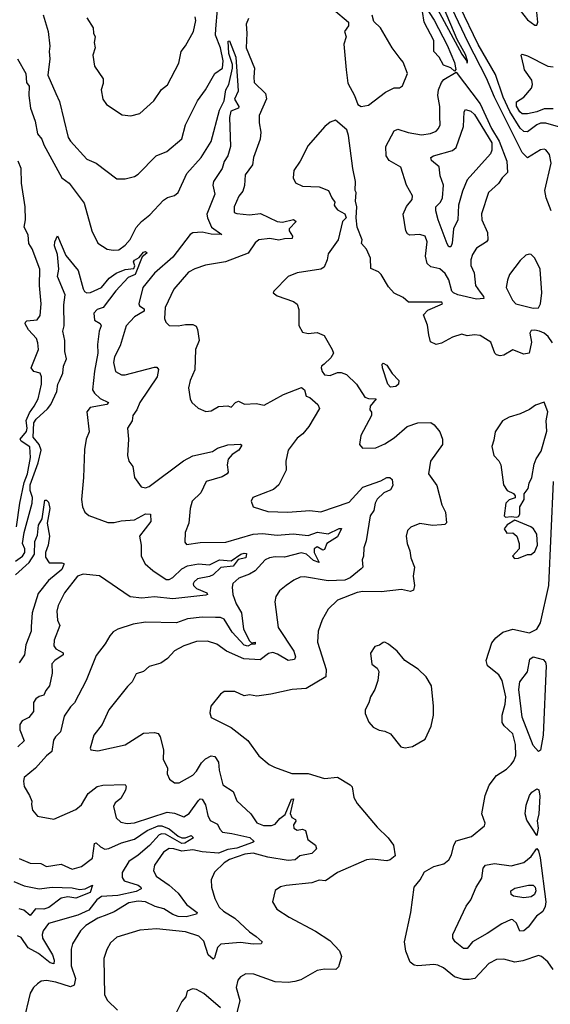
# Model space of a CAD drawing. Extents: x 1246230 to 1426786, y 660032 to 763141.
# Tile 424 of 566: x 1407348 to 1410249, y 683424 to 688809. Entities that reach past the tile are written whole.
import ezdxf

# ---------------------------------------------------------------- set-up
doc = ezdxf.new("R2010")
doc.units = 0

msp = doc.modelspace()

# ---------------------------------------------------------------- linework, layer by layer
at = {"layer": '0CON10XD'}
for points in [[(1409415, 689270.6), (1409765, 688620.5), (1409793.3, 688583.3), (1409795, 688571.2), (1409796.6, 688583.4), (1409785, 688618.1), (1409740.2, 688700.2), (1409665, 688877.1)], [(1410253.4, 687763.4), (1410227, 687835), (1410219.6, 687875), (1410254, 688025), (1410245, 688072), (1410225, 688098.1), (1410215, 688101.9), (1410195, 688096.9), (1410125, 688054.5), (1410095, 688082), (1409943.5, 688385), (1409899.8, 688489.8), (1409799.6, 688685), (1409609.2, 689089.2)], [(1409725, 688527.5), (1409705.5, 688545.6), (1409665, 688561.4), (1409641.1, 688605), (1409611.6, 688635), (1409612.6, 688695), (1409560.2, 688795), (1409550.5, 688855), (1409532.5, 688905), (1409535, 688929.4), (1409615, 688806.9), (1409685, 688669.1), (1409725, 688576), (1409733, 688537), (1409725, 688527.5)], [(1410295, 688222.6), (1410225, 688244.2), (1410195, 688243.1), (1410175.5, 688235), (1410125, 688196), (1410105, 688197.8), (1410085, 688215.9), (1410027.2, 688307.2), (1409991.8, 688385), (1409949.1, 688509.1), (1409855, 688673.6), (1409755, 688882.2)], [(1410085, 688859.4), (1410125, 688808.6), (1410165, 688780), (1410175, 688780), (1410182, 688795), (1410171.1, 688905)], [(1407475.8, 688835), (1407502.7, 688745), (1407513.1, 688665), (1407508.8, 688635), (1407512.5, 688595), (1407500.8, 688505), (1407546.2, 688405), (1407565, 688361.2), (1407612.7, 688165), (1407625, 688144.4), (1407715, 688046.2), (1407765, 688024.2), (1407879.5, 687939.5), (1407925, 687939.2), (1407975, 687951.9), (1407995.7, 687965), (1408093.1, 688065), (1408152.4, 688087.6), (1408235, 688157.5), (1408253.8, 688235), (1408320, 688365), (1408364.5, 688425), (1408414.2, 688515.8), (1408456.7, 688545), (1408460.2, 688585), (1408445, 688654.6), (1408418.9, 688725), (1408421, 688759), (1408428.6, 688865)], [(1407715, 688818.8), (1407749.4, 688765), (1407752, 688735), (1407760.8, 688715), (1407755.6, 688685), (1407760, 688655), (1407747.1, 688615), (1407757.5, 688555), (1407804.2, 688485), (1407805, 688460), (1407794, 688425), (1407801.9, 688375), (1407822.5, 688345), (1407908.8, 688288.8), (1407955, 688282.9), (1408005, 688295.8), (1408082, 688365), (1408123.2, 688426.8), (1408156.3, 688453.7), (1408217.9, 688572.1), (1408230.8, 688635), (1408254.5, 688665.5), (1408298.6, 688745), (1408310.9, 688805), (1408307.3, 688825)], [(1409064.4, 688864.4), (1409146, 688795), (1409146.7, 688775), (1409123.3, 688745), (1409133.3, 688715), (1409120.6, 688675), (1409132.5, 688535), (1409141.7, 688461.7), (1409178, 688395), (1409196.7, 688345), (1409215, 688333.8), (1409255, 688341.2), (1409347.7, 688412.3), (1409395, 688436), (1409425, 688436.7), (1409441.7, 688448.3), (1409468, 688515), (1409445, 688577.5), (1409427.7, 688597.7), (1409383.8, 688655), (1409320, 688765), (1409285, 688800), (1409275, 688833.3)], [(1408599.5, 688815), (1408585.4, 688785), (1408590.3, 688735), (1408586.4, 688655), (1408631.3, 688545), (1408628.6, 688495), (1408629.2, 688465), (1408692, 688405), (1408697, 688377), (1408657.3, 688285), (1408656.7, 688245), (1408666.4, 688195), (1408662.9, 688155), (1408625.7, 688055), (1408620.6, 688015), (1408580, 687960), (1408577.1, 687902.9), (1408568, 687872), (1408545.4, 687844.6), (1408521.2, 687785), (1408520.8, 687755), (1408535, 687748.5), (1408605, 687741.1), (1408665, 687750), (1408755, 687704.6), (1408785, 687702.7), (1408845, 687716.5), (1408859.5, 687705), (1408820.9, 687665), (1408820.5, 687655), (1408838.9, 687625), (1408837.6, 687612.4), (1408795, 687611.3), (1408765, 687602.7), (1408715, 687611.8), (1408655, 687605.4), (1408635, 687589.2), (1408597.1, 687532.9), (1408472.5, 687485), (1408363.6, 687466.4), (1408305, 687447.3), (1408270.9, 687429.1), (1408191.4, 687335), (1408142.9, 687235), (1408140, 687175), (1408146.7, 687155), (1408165, 687136.2), (1408214.5, 687134.5), (1408255, 687142.5), (1408295, 687142.3), (1408312.1, 687132.1), (1408320.4, 687115), (1408328.6, 687055), (1408308.2, 687005), (1408305.9, 686895), (1408279.4, 686835), (1408270.8, 686795), (1408280, 686735), (1408288.8, 686715), (1408324.3, 686684.3), (1408365.9, 686665.9), (1408395, 686669.2), (1408435, 686694.3), (1408485, 686697.5), (1408505, 686690), (1408527.5, 686715), (1408545, 686722.5), (1408577, 686707), (1408640.9, 686709.1), (1408685, 686701.1), (1408790.3, 686759.7), (1408888.1, 686798.1), (1408904.7, 686785), (1408915, 686750.8), (1408935, 686742), (1408978, 686705), (1408987.5, 686682.5), (1408929.4, 686585), (1408895.4, 686544.6), (1408865, 686520), (1408815.7, 686455), (1408802.9, 686395), (1408804.3, 686345), (1408765.7, 686265), (1408735, 686239.4), (1408623.3, 686195), (1408613.8, 686175), (1408624.3, 686144.3), (1408705, 686118.5), (1408813.8, 686116.2), (1408935, 686124.7), (1408995, 686116.9), (1409149.1, 686170.9), (1409225, 686253.1), (1409323.2, 686286.8), (1409355, 686305.6), (1409372.5, 686305), (1409383.8, 686295), (1409388.2, 686261.8), (1409375, 686238.6), (1409339.1, 686220.9), (1409302.6, 686187.4), (1409290.8, 686165), (1409283.8, 686125), (1409263.8, 686095), (1409241.8, 685958.2), (1409229.3, 685920.7), (1409227.3, 685875), (1409220.4, 685855), (1409224.6, 685815.4), (1409215.6, 685805), (1409154.4, 685755.6), (1409125, 685744.3), (1409035, 685739.8), (1408905, 685761.5), (1408880.8, 685759.2), (1408846, 685744), (1408804.6, 685715.4), (1408768, 685685), (1408747.5, 685655), (1408742.9, 685625), (1408760.5, 685485), (1408846.7, 685355), (1408855.4, 685325), (1408849.6, 685310.4), (1408815, 685303.6), (1408758.4, 685338.4), (1408732.8, 685347.2), (1408708, 685342), (1408662.5, 685307.5), (1408573.3, 685313.3), (1408478.8, 685355), (1408425, 685392.7), (1408375, 685410), (1408315, 685407.5), (1408245, 685384.4), (1408193.7, 685356.3), (1408155.4, 685314.6), (1408120, 685290), (1408055, 685272.2), (1408025, 685244.4), (1407985, 685230.6), (1407963.1, 685186.9), (1407937.2, 685162.8), (1407835.4, 685034.6), (1407797.8, 684955), (1407752.9, 684895), (1407733.8, 684825), (1407737.5, 684815), (1407775, 684810), (1407925, 684843.5), (1408025, 684907.3), (1408085, 684910.8), (1408105, 684904.4), (1408116.6, 684886.6), (1408134.6, 684815), (1408132.9, 684762.9), (1408145, 684738.8)], [(1407335.6, 688595.6), (1407380.8, 688515), (1407385.3, 688465.3), (1407399.2, 688445), (1407396.9, 688395), (1407406.6, 688325), (1407431.8, 688255), (1407445.8, 688185), (1407469.4, 688155), (1407478.9, 688125), (1407578.1, 687945), (1407618.9, 687915), (1407699.6, 687805), (1407742.4, 687655), (1407775, 687587.1), (1407826.7, 687555), (1407858.2, 687548.2), (1407889.4, 687550.6), (1407925, 687575.5), (1407952.7, 687607.3), (1407985, 687673.1), (1408013.6, 687705), (1408058.5, 687741.5), (1408135, 687822.2), (1408156.2, 687836.2), (1408195, 687848), (1408215, 687864), (1408261.1, 687968.9), (1408339.6, 688055), (1408395, 688143.1), (1408439.7, 688315), (1408465, 688365.5), (1408475.4, 688425), (1408491.1, 688455), (1408511.3, 688545), (1408511.6, 688565), (1408492.2, 688625), (1408488.3, 688691.7), (1408495, 688693.8), (1408529, 688605), (1408541.1, 688448.9), (1408542.1, 688417.9), (1408522.8, 688375), (1408545.4, 688335), (1408544.1, 688325.9), (1408501.8, 688308.2), (1408494.4, 688274.4), (1408501.3, 688115), (1408486.2, 688063.8), (1408466.4, 688033.6), (1408455.4, 687995), (1408407.3, 687925), (1408404.4, 687905), (1408414.6, 687855), (1408371.8, 687745), (1408374.7, 687724.7), (1408397.1, 687675), (1408452.5, 687635), (1408395, 687635.3), (1408345, 687647.6), (1408295, 687643.1), (1408279.2, 687635), (1408185, 687510.4), (1408085, 687422.1), (1408020.3, 687345), (1407999.4, 687255), (1408003.4, 687243.4), (1408028.5, 687228.5), (1408028.5, 687215), (1407975.1, 687184.9), (1407929.3, 687135), (1407897, 687025), (1407865.5, 686965.5), (1407860.9, 686935), (1407871.1, 686885), (1407905, 686867.3), (1407925, 686866.9), (1408085, 686909.6), (1408098.5, 686908.5), (1408106.5, 686896.5), (1408099.5, 686855), (1408005, 686715.8), (1407988.5, 686675), (1407967.1, 686645), (1407962.5, 686615), (1407937.5, 686575), (1407942.2, 686515), (1407937.5, 686425), (1407944.3, 686395), (1407966.9, 686365), (1407976, 686305), (1408011.2, 686255), (1408035, 686248.1), (1408055, 686256.9), (1408243.3, 686396.7), (1408295, 686424.6)], [(1410265, 688322.6), (1410215, 688322.3), (1410175, 688305.1), (1410125, 688293.6), (1410095, 688294.8), (1410082.1, 688305), (1410065, 688337.1), (1410065, 688360), (1410105, 688385.6), (1410147.3, 688435), (1410152.7, 688455), (1410148.1, 688478.1), (1410109.1, 688535), (1410103.8, 688553.8), (1410090, 688615), (1410095, 688620), (1410125, 688611.5), (1410235, 688554.7), (1410265, 688551.5)], [(1409845, 687281.4), (1409743.5, 687303.5), (1409719.7, 687315), (1409711.6, 687325), (1409695, 687386.2), (1409675, 687420.8), (1409645, 687447.3), (1409596.8, 687456.8), (1409576.1, 687476.1), (1409567.5, 687515), (1409575.4, 687595), (1409565.7, 687625), (1409535, 687634.6), (1409480.4, 687630.4), (1409467.7, 687637.7), (1409460, 687655), (1409444.5, 687745), (1409462.7, 687787.3), (1409493.3, 687825), (1409495.5, 687845), (1409462.1, 687905), (1409432.3, 688002.3), (1409368.4, 688038.4), (1409351.5, 688065), (1409349.2, 688115), (1409395, 688201.5), (1409415, 688211.2), (1409471.7, 688191.7), (1409545, 688179.6), (1409595, 688186.9), (1409625, 688200), (1409637.8, 688215), (1409646.5, 688235), (1409645, 688280), (1409644.7, 688335), (1409633.8, 688395), (1409638.5, 688425), (1409654.6, 688465.4), (1409667.7, 688482.3), (1409735, 688522.5), (1409865, 688348.3), (1409927.7, 688215), (1409969.1, 688145), (1410012.3, 688035), (1410015, 687974), (1409985.6, 687945), (1409966.1, 687913.9), (1409911.5, 687865), (1409873.4, 687746.6), (1409875.5, 687715), (1409905.5, 687645), (1409907.5, 687605), (1409901.2, 687595), (1409845, 687558.8), (1409824.2, 687525), (1409814.3, 687495), (1409814.6, 687465), (1409833.6, 687425), (1409841.2, 687355), (1409865, 687318.8), (1409883.6, 687295), (1409885, 687283.6), (1409845, 687281.4)], [(1409705, 687566.2), (1409695, 687566.2), (1409685, 687583.3), (1409635.7, 687714.3), (1409624, 687764), (1409623.5, 687785), (1409649.5, 687810.5), (1409660.7, 687835), (1409665.2, 687905), (1409647.8, 687955), (1409640.8, 688005), (1409599.3, 688039.3), (1409595.4, 688055), (1409610.8, 688065), (1409715, 688093.7), (1409735, 688110), (1409773.9, 688225), (1409778.2, 688305), (1409785, 688318.1), (1409815, 688309.6), (1409835, 688291.6), (1409928.8, 688135), (1409930.4, 688095), (1409922.9, 688075), (1409795, 687933.5), (1409768.4, 687871.6), (1409746.8, 687795), (1409744, 687715), (1409719.1, 687665), (1409713.1, 687586.9), (1409705, 687566.2)], [(1410261.5, 687041.5), (1410237.1, 687077.1), (1410215, 687094.7), (1410189.4, 687105), (1410165, 687111.4), (1410145, 687109.1), (1410137.5, 687095), (1410147.3, 687045), (1410133.3, 686985), (1410105, 686980.6), (1410045, 687003.8), (1409995.4, 686974.7), (1409975, 686971.1), (1409955.5, 686975.5), (1409945.8, 686985), (1409923.8, 687045), (1409865, 687082), (1409834, 687086), (1409795, 687080), (1409765, 687089.4), (1409715, 687072.2), (1409655, 687040.4), (1409625, 687033.2), (1409595, 687046.9), (1409585.3, 687084.7), (1409578.5, 687138.5), (1409556.7, 687195), (1409579.5, 687220.5), (1409660, 687255), (1409656.7, 687265), (1409473.7, 687263.7), (1409445, 687290), (1409395, 687313.8), (1409365, 687348.8), (1409325, 687415.8), (1409309.4, 687429.4), (1409268.3, 687448.3), (1409265.7, 687505), (1409244, 687555), (1409217.5, 687585), (1409220, 687605), (1409193.3, 687675), (1409187.5, 687725), (1409191.2, 687785), (1409183.6, 687816.4), (1409187.5, 687865), (1409182.5, 687875), (1409183.3, 687925), (1409168.6, 687995), (1409145.9, 688175.9), (1409136.1, 688206.1), (1409075, 688260), (1409045, 688248.8), (1409015.6, 688224.4), (1408925, 688121.2), (1408880.8, 688035), (1408846, 687985), (1408844.1, 687944.1), (1408856.1, 687916.1), (1408895, 687898), (1408985, 687895.8), (1409035.8, 687875.8), (1409053.8, 687835), (1409071.7, 687811.7), (1409067.5, 687795), (1409072.5, 687785), (1409085, 687770), (1409125, 687747.5), (1409132.5, 687725), (1409113.3, 687705), (1409088.6, 687605), (1409035, 687528.8), (1409029.4, 687495), (1409012.5, 687455), (1408995, 687445.6), (1408865, 687425.6), (1408816.7, 687405), (1408736.7, 687325), (1408733.3, 687315), (1408755, 687298), (1408845, 687268), (1408864.2, 687254.2), (1408874.1, 687225), (1408875, 687136.7), (1408895, 687100), (1408925, 687092.5), (1408975, 687097.5), (1409012, 687082), (1409057.1, 687005), (1409062.9, 686985), (1409049.4, 686960.6), (1409012.5, 686925), (1408997.5, 686915), (1408996.7, 686905), (1409001.2, 686885), (1409015, 686866.7), (1409045, 686862.9), (1409085, 686878.8), (1409105, 686878.8), (1409135, 686868), (1409188.8, 686815), (1409235.5, 686745.5), (1409255, 686736.9), (1409296.7, 686735), (1409264.6, 686695.4), (1409262.5, 686675), (1409271.7, 686661.7), (1409272, 686645), (1409212.9, 686535), (1409206.4, 686486.4), (1409222.5, 686465), (1409295, 686468), (1409345, 686490), (1409395, 686522.9), (1409466, 686584), (1409525.4, 686604.6), (1409596.2, 686606.2), (1409615, 686592.5), (1409644.4, 686555), (1409659.5, 686515), (1409659.1, 686485), (1409594.4, 686395), (1409583.5, 686325), (1409628, 686262), (1409655.4, 686155.4), (1409676.9, 686115), (1409682.3, 686057.7), (1409672.5, 686047.5), (1409655, 686045.7), (1409605, 686042.7), (1409535, 686054.2), (1409485.8, 686034.2), (1409468, 686015), (1409461.4, 685985), (1409465.8, 685945), (1409481.1, 685905), (1409486.9, 685865), (1409507.1, 685815), (1409500, 685765), (1409507.1, 685715), (1409501.7, 685688.3), (1409485, 685682), (1409435, 685692.9), (1409325, 685680.4), (1409225, 685681.8), (1409193.3, 685676.7), (1409086, 685635), (1409034, 685585), (1409002.4, 685527.6), (1408980, 685465), (1408977.1, 685405), (1409023.9, 685255), (1409021.1, 685215), (1408915, 685150.8), (1408837.5, 685145), (1408720.3, 685120.3), (1408645, 685108.9), (1408605, 685115.6), (1408575, 685110.5), (1408525, 685134.2), (1408465, 685133.8), (1408445, 685120), (1408392.5, 685055), (1408387.7, 685017.7), (1408395, 684993.3), (1408505, 684937.1), (1408595, 684867.5), (1408655, 684782.5), (1408712.5, 684735), (1408740.5, 684720.5), (1408836.8, 684686.8), (1408925.4, 684685.4), (1409015, 684658.9), (1409085, 684665.6), (1409154.5, 684624.4), (1409165, 684612.5), (1409175.5, 684555.6), (1409192.8, 684522.8), (1409302.9, 684392.9), (1409362.9, 684335), (1409392.5, 684295), (1409400.8, 684235), (1409373.6, 684213.6), (1409355, 684209.2), (1409275, 684217.8), (1409245, 684213.1), (1409085, 684143.8), (1409020.4, 684099.5), (1408985, 684102), (1408945, 684088.8), (1408805.6, 684074.4), (1408773.3, 684066.7), (1408745, 684046.2), (1408730, 683985), (1408754.5, 683944.5), (1408820.6, 683900.6), (1408965, 683823.5), (1409043.3, 683773.3), (1409096.4, 683716.4), (1409108, 683685), (1409092, 683628), (1409076.1, 683613.9), (1409015, 683615.6), (1408975, 683607.8), (1408885, 683557.5), (1408851.7, 683548.3), (1408815, 683543.6), (1408745, 683547.5), (1408628.3, 683588.3), (1408585, 683590.8), (1408555.7, 683574.3), (1408540.8, 683555), (1408532.2, 683515), (1408552.1, 683445), (1408535, 683376.2)], [(1407330.6, 686035), (1407348.7, 686165), (1407372, 686278), (1407390.4, 686325), (1407406.1, 686415), (1407402.7, 686472.7), (1407355, 686503.5), (1407350.2, 686515), (1407385, 686557.1), (1407388.3, 686575), (1407382.4, 686617.6), (1407400.4, 686659.6), (1407427.1, 686695), (1407448.4, 686735), (1407467.5, 686815), (1407466.2, 686855), (1407458.9, 686875), (1407425, 686885.9), (1407410.6, 686905), (1407450.6, 687005), (1407447.5, 687042.5), (1407439.5, 687065), (1407395, 687113.3), (1407378.1, 687145), (1407378.7, 687155), (1407387.3, 687162.7), (1407442.6, 687167.4), (1407459.4, 687190.6), (1407464.8, 687255), (1407456.2, 687355), (1407457.4, 687445), (1407416.5, 687556.5), (1407396.9, 687585), (1407393.3, 687633.3), (1407371.3, 687675), (1407380, 687715), (1407377.3, 687785), (1407357.8, 687915), (1407355.5, 687994.5), (1407338.5, 688035)], [(1407325, 685848), (1407363.7, 685875), (1407375.6, 685895), (1407374.9, 685915), (1407363.5, 685945), (1407371.9, 686005), (1407416.4, 686165), (1407417.7, 686195), (1407404.2, 686235), (1407404.6, 686265), (1407448.2, 686385), (1407465.5, 686455), (1407454.9, 686485), (1407421.5, 686525), (1407425.7, 686604.3), (1407438.2, 686625), (1407499.8, 686680.2), (1407518.3, 686705), (1407550.7, 686775), (1407555.6, 686815), (1407564.6, 686834.6), (1407583.6, 686875), (1407587.3, 686915), (1407602.8, 686955), (1407594.2, 686995), (1407594.3, 687055), (1407583.8, 687105), (1407591.7, 687135), (1407589.5, 687250.5), (1407596.7, 687305), (1407553.8, 687405), (1407562, 687445), (1407553.9, 687525), (1407538.2, 687571.8), (1407540.4, 687595), (1407555, 687626.7), (1407599.8, 687519.8), (1407667.4, 687437.4), (1407695, 687336.7), (1407702.5, 687322.5), (1407715.5, 687315.5), (1407735, 687317.1), (1407795.6, 687344.4), (1407836.8, 687395), (1407875, 687422.5), (1407925, 687442.8), (1407971.5, 687448.5), (1407977.8, 687462.2), (1407970.9, 687485), (1407975, 687493.1), (1408001.4, 687508.6), (1408025, 687538.5), (1408035, 687541.4), (1408044, 687535), (1408025, 687517.5), (1408018.1, 687511.9), (1407979.6, 687415), (1407940.5, 687399.5), (1407873.2, 687326.8), (1407805, 687235.6), (1407771.2, 687225), (1407752.9, 687205), (1407757.1, 687165), (1407788, 687148), (1407792.5, 687135), (1407782.7, 687105), (1407773.7, 687033.6), (1407775.3, 686985.3), (1407756.9, 686886.9), (1407746.5, 686785), (1407756.9, 686766.9), (1407788.2, 686738.2), (1407833.8, 686715), (1407825, 686704.7), (1407732.6, 686687.4), (1407715.6, 686665), (1407728.4, 686555), (1407711.8, 686515), (1407701.2, 686458.8), (1407696.6, 686305), (1407685.7, 686185), (1407691.1, 686145), (1407703.5, 686115), (1407725, 686097.5), (1407829.5, 686059.5), (1407865, 686058.2), (1407902.2, 686067.8), (1407975, 686073.3), (1408035, 686107.1), (1408062.5, 686105), (1408065.4, 686065), (1408003.1, 685985), (1408011.4, 685935), (1408012.5, 685875), (1408033.1, 685833.1), (1408075, 685796.7), (1408148.1, 685748.1), (1408165, 685748), (1408185, 685758.3), (1408234.3, 685805.7), (1408265, 685822.3), (1408325, 685833.1), (1408385, 685826.8), (1408441.2, 685855), (1408505, 685850.3), (1408556.9, 685885), (1408575, 685891.5), (1408588.8, 685888.8), (1408585, 685866), (1408542.9, 685857.1), (1408515, 685820.2), (1408447, 685813), (1408405, 685773), (1408385, 685763.6), (1408319.3, 685750.7), (1408300.9, 685735), (1408296.9, 685723.1), (1408297.7, 685715), (1408315, 685698.8), (1408370.6, 685675), (1408374.2, 685665), (1408365, 685661.8), (1408185, 685641.9), (1408085, 685652.1), (1408015, 685644.7), (1407952.2, 685652.2), (1407785, 685767.5), (1407695, 685776.2), (1407664.5, 685765), (1407592.5, 685675), (1407557.5, 685605), (1407550, 685575), (1407554.5, 685525), (1407567.1, 685495), (1407536.5, 685415), (1407533.5, 685385), (1407545, 685368.1), (1407585, 685347.1), (1407585.6, 685335), (1407539.1, 685305), (1407523.8, 685286.2), (1407524.4, 685235), (1407510.9, 685165), (1407490.3, 685139.7), (1407480, 685115), (1407455, 685107.5), (1407435.6, 685095), (1407423.1, 685075), (1407423.8, 685025), (1407397, 684993), (1407360.6, 684975), (1407348.5, 684955), (1407348.5, 684925), (1407371.9, 684865), (1407338.2, 684831.8)], [(1410155, 687230.6), (1410185, 687233.8), (1410195.6, 687254.4), (1410203.6, 687315), (1410193.7, 687445), (1410165, 687505.5), (1410145, 687524.5), (1410133.7, 687526.3), (1410115, 687520.6), (1410085, 687491.4), (1410027.1, 687415), (1410014.5, 687385), (1410008.9, 687345), (1410041.8, 687275), (1410061.1, 687255), (1410155, 687230.6)], [(1409375, 686799.2), (1409360, 686815), (1409331.2, 686905), (1409330, 686925), (1409335, 686930), (1409355, 686920), (1409384.3, 686874.3), (1409421.2, 686835), (1409419.2, 686815), (1409405, 686803.3), (1409375, 686799.2)], [(1410065, 686087.5), (1410075, 686092.5), (1410083.3, 686105), (1410083.3, 686145), (1410106.7, 686185), (1410106.7, 686215), (1410128, 686245), (1410133.3, 686275), (1410149.2, 686305), (1410161.7, 686378.3), (1410172.1, 686407.9), (1410200, 686450), (1410230.9, 686559.1), (1410227.5, 686615), (1410236.1, 686665), (1410215, 686717.5), (1410169.3, 686700.7), (1410135, 686676.7), (1410085, 686653.3), (1410025, 686635.8), (1409988.8, 686615), (1409947.5, 686555), (1409941.2, 686508.8), (1409928.8, 686475), (1409941.2, 686425), (1409967.3, 686397.3), (1409978.8, 686375), (1409994.2, 686265), (1410013.8, 686235), (1410047.3, 686217.3), (1410057.5, 686205), (1410056.4, 686193.6), (1410025, 686183.3), (1410006.7, 686165), (1409997.5, 686095), (1410005, 686087.5), (1410035, 686092.5), (1410065, 686087.5)], [(1408295, 686424.6), (1408402.1, 686447.9), (1408430, 686465), (1408485, 686483.5), (1408555, 686487.5), (1408562.5, 686482.5), (1408546, 686455), (1408509.8, 686430.2), (1408487.5, 686405), (1408481.5, 686375), (1408488.6, 686335), (1408481.4, 686325), (1408455, 686309.6), (1408366.8, 686283.2), (1408338.5, 686221.5), (1408290.8, 686175), (1408280, 686135), (1408271.9, 686055), (1408252.5, 686005), (1408251.2, 685951.2), (1408259.3, 685939.3), (1408335, 685949.4), (1408475, 685951.3), (1408625, 685994.8), (1408675, 685998.3), (1408755, 685990), (1408842.7, 685997.3), (1408925, 685988.8), (1408976.4, 686006.4), (1409035, 685996.7), (1409095, 686026.9), (1409106.6, 686026.6), (1409085, 685980.3), (1409027.6, 685945), (1409015, 685911.1), (1409005, 685908.6), (1408975, 685925.2), (1408957.4, 685915), (1408957.8, 685895), (1408985, 685840.8), (1408955, 685850.5), (1408916.8, 685885), (1408886.8, 685893.2), (1408795, 685869), (1408745, 685872), (1408713.4, 685866.6), (1408690.5, 685855), (1408635.7, 685795), (1408604, 685776), (1408545.2, 685754.8), (1408514, 685726), (1408510, 685705), (1408514, 685665), (1408530.9, 685615), (1408561.1, 685565), (1408571.9, 685475), (1408605, 685412.7), (1408615, 685401.2), (1408635.2, 685405.2), (1408635, 685394.1), (1408615, 685392.9), (1408595, 685383.3), (1408575, 685387.5), (1408510.1, 685460.1), (1408465, 685529.6), (1408445, 685540.3), (1408418.6, 685538.6), (1408345, 685541.4), (1408265, 685531.4), (1408205, 685510.3), (1408035, 685513.8), (1407967.6, 685502.4), (1407884.5, 685475.5), (1407859.1, 685460.9), (1407840.2, 685439.8), (1407815.8, 685395), (1407765, 685332.5), (1407711.1, 685195), (1407647.1, 685072.9), (1407625, 685051.4), (1407590.8, 684999.2), (1407570.5, 684915), (1407542.6, 684887.4), (1407531.9, 684868.1), (1407523.4, 684806.6), (1407495, 684783.5), (1407435, 684715.6), (1407372.2, 684665), (1407367.8, 684645), (1407371.9, 684615), (1407402, 684565), (1407414, 684535), (1407413, 684517), (1407417.8, 684485), (1407445, 684452.9), (1407535, 684436.9), (1407655, 684489.2), (1407685.4, 684514.6), (1407722.8, 684577.3), (1407772, 684615), (1407802.3, 684622.3), (1407925, 684625.8), (1407930.6, 684615), (1407926.9, 684595), (1407900.2, 684549.8), (1407869.2, 684525), (1407860.8, 684505), (1407875, 684444.2), (1407900, 684420), (1407935, 684413.2), (1407975, 684416), (1408155, 684474.1), (1408195, 684468.4), (1408245, 684450), (1408275, 684467.5), (1408325, 684539.2), (1408335, 684547.3), (1408345, 684546.7), (1408363.1, 684515), (1408375.9, 684455.9), (1408389.8, 684429.8), (1408429.5, 684409.5), (1408441.5, 684381.5), (1408455.9, 684365.9), (1408507.7, 684357.7), (1408605.9, 684335.9), (1408630.8, 684315), (1408621.7, 684308.3), (1408535, 684277), (1408485, 684270), (1408435, 684250.6), (1408345, 684257.2), (1408295, 684268.9), (1408235, 684261), (1408190, 684275), (1408165, 684276.4), (1408135, 684256.7), (1408084.5, 684185), (1408079.4, 684155), (1408094.3, 684125), (1408165, 684075.6), (1408215, 684030.9), (1408260.4, 683970.4), (1408317.5, 683925), (1408313.9, 683916.1), (1408258.6, 683901.4), (1408214.5, 683904.5), (1408185.6, 683915), (1408136.8, 683946.8), (1408088.8, 683958.8), (1408035, 683984.4), (1407995, 683987.7), (1407945, 683978.3), (1407865, 683929.7), (1407823.3, 683913.3), (1407775, 683895.6), (1407710, 683855), (1407680.4, 683825), (1407636.5, 683755), (1407629.2, 683725), (1407628.7, 683635), (1407652.2, 683565), (1407645, 683528.8), (1407625, 683519.2), (1407544.5, 683545.5), (1407495, 683553.1), (1407465, 683549.4), (1407445, 683535.7), (1407422.9, 683515), (1407404.4, 683485), (1407366.7, 683325)], [(1410265, 683614.4), (1410235, 683656.7), (1410202, 683685), (1410185, 683691.4), (1410098.6, 683661.4), (1410055.5, 683654.5), (1409995, 683670), (1409955, 683669.4), (1409913, 683647), (1409836.7, 683565), (1409805, 683559.2), (1409775, 683560), (1409725, 683574.2), (1409665, 683622.5), (1409635, 683638.1), (1409612.2, 683642.2), (1409525, 683634.5), (1409505, 683637.9), (1409482.5, 683655), (1409458.9, 683715), (1409452.5, 683765), (1409485.9, 683925), (1409504.3, 684065), (1409537.5, 684105), (1409561.2, 684148.8), (1409612.9, 684177.1), (1409667.9, 684192.1), (1409695, 684214), (1409709.3, 684240.7), (1409721.4, 684295), (1409735, 684318.8), (1409819.3, 684340.7), (1409890.4, 684399.5), (1409893.8, 684415), (1409875.8, 684465.8), (1409893.3, 684566.7), (1409915, 684622.5), (1409955, 684675.7), (1410009.2, 684710.8), (1410035, 684735.7), (1410050, 684755), (1410061.1, 684785), (1410059.6, 684845), (1410045, 684902.5), (1409996.2, 684946.2), (1409985.7, 684965.7), (1409986, 685005), (1410003.4, 685065), (1410005.6, 685105), (1409985.3, 685195.3), (1409968.5, 685225), (1409905.4, 685275), (1409898.9, 685305), (1409929.7, 685400.3), (1409951.6, 685428.4), (1409990.6, 685459.4), (1410045, 685476.4), (1410135, 685455.8), (1410175, 685475.8), (1410195, 685511.2), (1410241.7, 685715), (1410266.3, 686283.7)], [(1407325, 685772.9), (1407400.3, 685839.7), (1407428.8, 685885), (1407430, 685955), (1407445, 685990), (1407450.6, 686045), (1407470, 686080), (1407485, 686180.8), (1407495, 686181.4), (1407505, 686170), (1407512.1, 686135), (1407498.5, 686055), (1407510.3, 685985), (1407503.3, 685935), (1407488.8, 685895), (1407488.6, 685868.6), (1407508.8, 685838.8), (1407578.6, 685838.6), (1407588.8, 685835), (1407588.6, 685828.6), (1407578.1, 685801.9), (1407505, 685741.2), (1407448.5, 685671.5), (1407416.1, 685565), (1407411.1, 685491.1), (1407409.6, 685465), (1407380.7, 685389.3), (1407373.3, 685335), (1407345, 685290.9)], [(1410053, 685863), (1410075, 685863.3), (1410125, 685883.3), (1410145, 685883.8), (1410165, 685900), (1410178.6, 685935), (1410176, 685995), (1410156.7, 686025), (1410142.5, 686035), (1410055, 686072.5), (1410013.6, 686046.4), (1409997.5, 686025), (1410011.2, 686001.2), (1410045, 686003.3), (1410066.7, 685985), (1410080, 685945), (1410078.8, 685915), (1410042.5, 685875), (1410053, 685863)], [(1409455, 684826.7), (1409495, 684833.8), (1409565, 684874), (1409598.2, 684945), (1409611.1, 685005), (1409611.4, 685055), (1409598.8, 685165), (1409570, 685215), (1409527, 685257), (1409454.1, 685304.1), (1409411.2, 685355), (1409364.3, 685394.3), (1409345, 685404), (1409335, 685402), (1409315, 685388), (1409289.6, 685380.5), (1409266.2, 685345), (1409274, 685285), (1409302.7, 685262.7), (1409312, 685245), (1409305.7, 685195), (1409290.6, 685145), (1409265.6, 685105), (1409257.6, 685072.4), (1409237.5, 685035), (1409236.2, 685015), (1409257.7, 684967.7), (1409280.3, 684940.3), (1409312.7, 684922.7), (1409345, 684918), (1409375, 684903.8), (1409432.5, 684832.5), (1409455, 684826.7)], [(1410185, 684805.7), (1410155, 684839.1), (1410095.3, 684995), (1410076.4, 685145), (1410082.5, 685187.5), (1410125, 685242.9), (1410137.8, 685312.2), (1410155, 685323.8), (1410210.4, 685310.4), (1410222.9, 685295), (1410227.3, 685275), (1410209.9, 684895), (1410195, 684814), (1410185, 684805.7)], [(1408145, 684738.8), (1408156, 684715), (1408153.6, 684683.6), (1408166.7, 684655), (1408195, 684636), (1408220, 684635), (1408295, 684676.9), (1408315, 684698.1), (1408342.5, 684745), (1408364, 684766), (1408395, 684782.2), (1408415, 684778.5), (1408435, 684748.8), (1408438.2, 684705), (1408457.8, 684625), (1408515, 684586.9), (1408535, 684537.5), (1408611.1, 684465), (1408645, 684416.9), (1408681.2, 684401.2), (1408725, 684401.1), (1408745, 684408.8), (1408769.6, 684440.4), (1408798.8, 684461.2), (1408834.2, 684545), (1408845, 684547.8), (1408826.8, 684466.8), (1408835, 684445.5), (1408855.8, 684435), (1408857.8, 684425), (1408845.4, 684405), (1408847.3, 684387.3), (1408865, 684375.6), (1408895, 684381.9), (1408910, 684375), (1408924.3, 684325), (1408964.7, 684294.7), (1408971.3, 684275), (1408945, 684248.9), (1408880, 684235), (1408855, 684213.1), (1408815, 684211.2), (1408705, 684227.9), (1408625, 684249.8), (1408579.4, 684245), (1408495, 684216.1), (1408465, 684197.3), (1408413.4, 684146.6), (1408394.6, 684105.4), (1408395.8, 684064.2), (1408415, 684003.3), (1408438.1, 683955), (1408462.7, 683932.7), (1408525, 683895.5), (1408605, 683819.5), (1408641.4, 683795), (1408673.8, 683765), (1408667.5, 683755), (1408625, 683751.8), (1408555, 683761.3), (1408447.6, 683752.4), (1408429.5, 683735), (1408412.5, 683677.5), (1408405, 683670), (1408379.2, 683695), (1408355, 683769.5), (1408326.6, 683796.6), (1408255, 683819.8), (1408096.6, 683836.6), (1408005, 683828.6), (1407878.8, 683791.2), (1407845, 683760), (1407825, 683723.8), (1407808.5, 683675), (1407811.4, 683475), (1407828, 683445), (1407881.7, 683391.7)], [(1410175, 684347.5), (1410121.5, 684431.5), (1410111.8, 684465), (1410117.2, 684512.8), (1410135.6, 684565), (1410148.6, 684585), (1410175, 684601.9), (1410186.7, 684596.7), (1410191.7, 684561.7), (1410186, 684465), (1410178, 684428), (1410182.7, 684387.3), (1410175, 684347.5)], [(1407345, 684221.4), (1407405, 684195.6), (1407463.5, 684193.5), (1407495, 684177.1), (1407575, 684190.6), (1407635, 684163.8), (1407685, 684177.3), (1407745, 684222.9), (1407757.5, 684302.5), (1407765, 684306.2), (1407790, 684285), (1407813.1, 684273.1), (1407835, 684275.7), (1407905, 684306.6), (1407975, 684327.8), (1408045, 684374.5), (1408105, 684400.5), (1408125, 684399.9), (1408165, 684384.2), (1408215, 684343.4), (1408234.5, 684334.5), (1408254.8, 684335.2), (1408285, 684347.7), (1408298.2, 684335), (1408251.5, 684305), (1408235, 684302.8), (1408145, 684354.1), (1408125, 684356.8), (1408109.8, 684350.2), (1408057.3, 684292.7), (1407995, 684238.9), (1407945, 684205.6), (1407907.5, 684145), (1407907.5, 684117.5), (1407919.2, 684099.2), (1407996, 684075), (1408009.5, 684065), (1408011.8, 684055), (1407985, 684041.5), (1407885, 684019.3), (1407795, 684013.5), (1407770, 683995), (1407725, 683938.6), (1407665, 683911.5), (1407505.6, 683865), (1407475.2, 683825), (1407469.8, 683805), (1407472.9, 683785), (1407526.4, 683695), (1407536.6, 683665), (1407535, 683644.3), (1407515, 683650), (1407450.9, 683700.9), (1407393.4, 683733.4), (1407355, 683789.4), (1407335, 683798.9)], [(1409795, 683729.4), (1409775, 683729.6), (1409728.6, 683765), (1409716.7, 683785), (1409716.5, 683805), (1409788.6, 683961.4), (1409815, 683995.7), (1409844.7, 684065), (1409875.6, 684114.4), (1409882.5, 684167.5), (1409895, 684184.4), (1409945, 684194.7), (1410035, 684180.8), (1410105, 684199.2), (1410145, 684231.4), (1410175, 684276.7), (1410185, 684263.8), (1410193.4, 684225), (1410225.8, 683985), (1410222.1, 683957.9), (1410207.9, 683932.1), (1410174.7, 683905.3), (1410129.1, 683845), (1410105, 683826.5), (1410082.9, 683822.9), (1410065, 683866.9), (1410045, 683885.6), (1410035, 683886.7), (1409985, 683864.6), (1409905, 683810.6), (1409824.6, 683765), (1409795, 683729.4)], [(1407315, 684094.6), (1407371.7, 684071.7), (1407455, 684055.2), (1407524.7, 684064.7), (1407635, 684061.3), (1407675, 684051.1), (1407705, 684055.9), (1407746, 684076), (1407732.8, 684035), (1407655, 684003.6), (1407611.4, 684011.4), (1407575, 684004.3), (1407507.6, 683952.4), (1407480, 683945), (1407434.8, 683945.2), (1407405, 683910), (1407369.4, 683939.4), (1407345, 683945.1)], [(1410105, 684005.6), (1410047.5, 684015), (1410036.2, 684025), (1410033.8, 684045), (1410055, 684058.9), (1410130, 684075), (1410155, 684074.6), (1410167.2, 684065), (1410170, 684045), (1410163.8, 684025), (1410145, 684012.5), (1410105, 684005.6)], [(1408445.5, 683405), (1408355, 683482.2), (1408315, 683504.2), (1408292, 683508), (1408263.3, 683495), (1408256.7, 683465), (1408235, 683440), (1408199.4, 683370.6)]]:
    msp.add_lwpolyline(points, dxfattribs=at)

doc.saveas('drawing.dxf')
